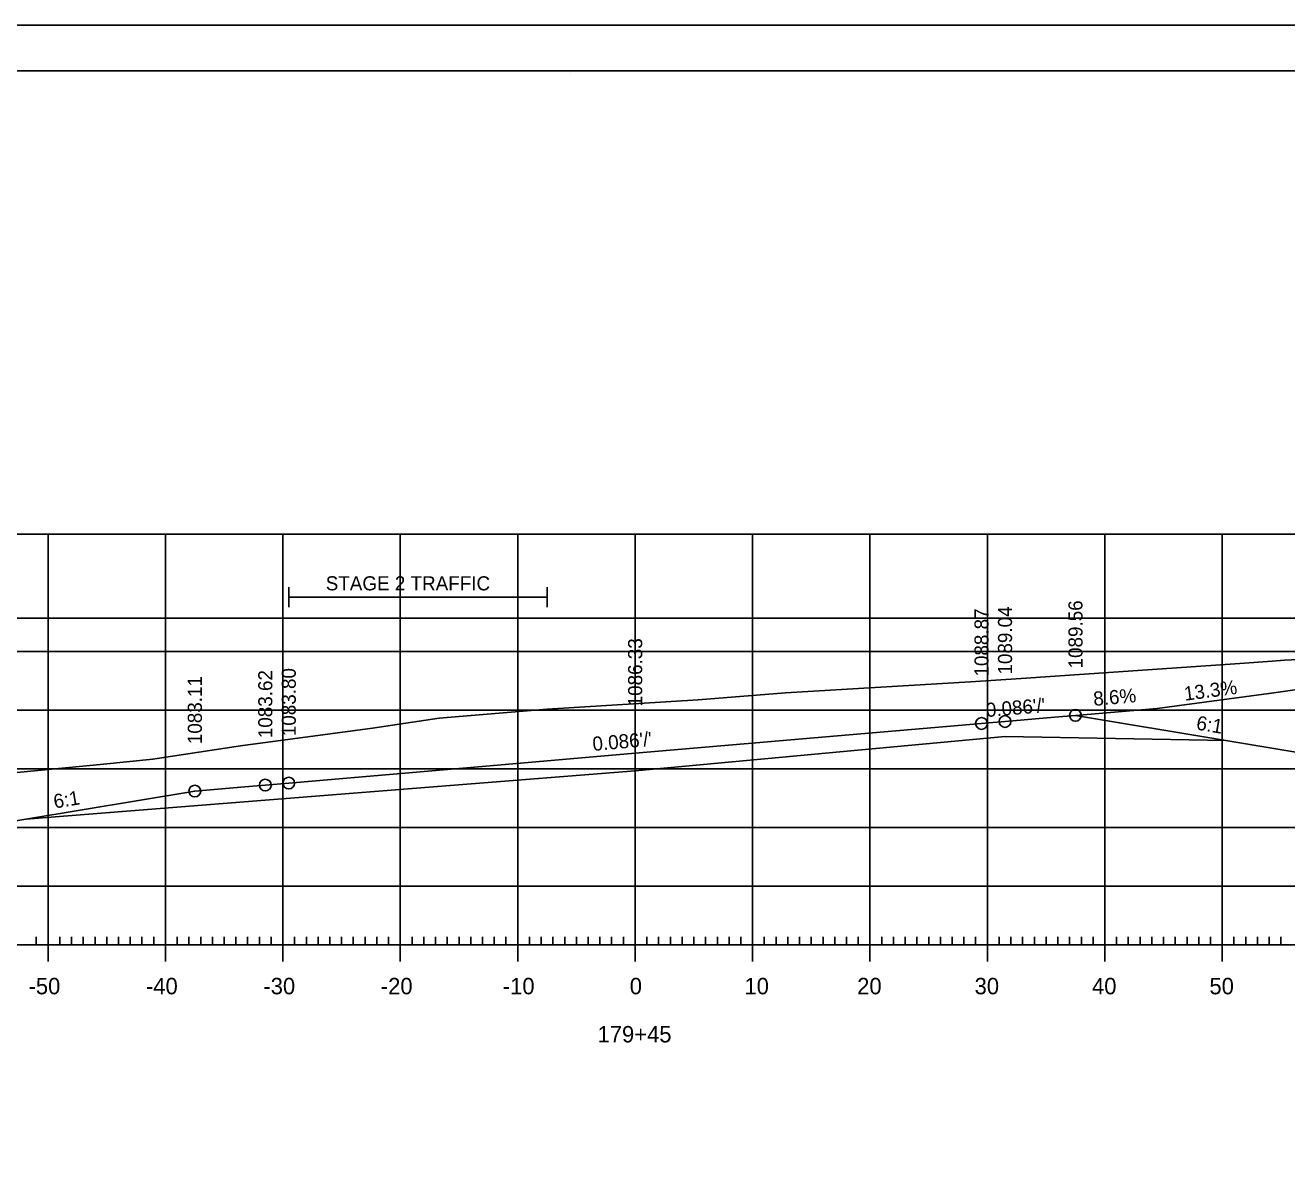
# Model space of a CAD drawing. Extents: x 1322838 to 1324533, y 339903 to 351025.
# Drawn here: x 1323651.8 to 1323759.2, y 348369 to 348465.2 of the extents above; entities that cross this region are included whole.
import ezdxf

# ---------------------------------------------------------------- set-up
doc = ezdxf.new("R2010")
doc.units = 0
for name, color, linetype in [('R_Alt Surface', 7, 'Continuous'), ('R_Axis', 7, 'Continuous'), ('R_Axis Annot', 7, 'Continuous'), ('R_Border', 7, 'Continuous'), ('R_Drive', 7, 'Continuous'), ('R_Exist Surface', 7, 'Continuous'), ('R_Fin Surface', 7, 'Continuous'), ('R_Fin Surface Annot', 7, 'Continuous'), ('R_Grid', 7, 'Continuous'), ('R_No Plot', 7, 'Continuous')]:
    doc.layers.add(name, color=color, linetype=linetype)

msp = doc.modelspace()

# ---------------------------------------------------------------- linework, layer by layer
at = {"layer": 'R_Alt Surface'}
msp.add_lwpolyline([(1323651.84, 348397.58), (1323672.22, 348399.2), (1323703.72, 348401.7), (1323735.22, 348404.62), (1323754.04, 348404.29)], dxfattribs=at)
at = {"layer": 'R_Axis'}
for p, q in [((1323653.72, 348385.47), (1323653.72, 348388.27)), ((1323663.72, 348385.47), (1323663.72, 348388.27)), ((1323673.72, 348385.47), (1323673.72, 348388.27)), ((1323683.72, 348385.47), (1323683.72, 348388.27)), ((1323693.72, 348385.47), (1323693.72, 348388.27)), ((1323703.72, 348385.47), (1323703.72, 348388.27)), ((1323713.72, 348385.47), (1323713.72, 348388.27)), ((1323723.72, 348385.47), (1323723.72, 348388.27)), ((1323733.72, 348385.47), (1323733.72, 348388.27)), ((1323743.72, 348385.47), (1323743.72, 348388.27)), ((1323753.72, 348385.47), (1323753.72, 348388.27)), ((1323563.72, 348386.87), (1323843.72, 348386.87)), ((1323652.72, 348386.87), (1323652.72, 348387.57)), ((1323654.72, 348386.87), (1323654.72, 348387.57)), ((1323655.72, 348386.87), (1323655.72, 348387.57)), ((1323656.72, 348386.87), (1323656.72, 348387.57)), ((1323657.72, 348386.87), (1323657.72, 348387.57)), ((1323658.72, 348386.87), (1323658.72, 348387.57)), ((1323659.72, 348386.87), (1323659.72, 348387.57)), ((1323660.72, 348386.87), (1323660.72, 348387.57)), ((1323661.72, 348386.87), (1323661.72, 348387.57)), ((1323662.72, 348386.87), (1323662.72, 348387.57)), ((1323664.72, 348386.87), (1323664.72, 348387.57)), ((1323665.72, 348386.87), (1323665.72, 348387.57)), ((1323666.72, 348386.87), (1323666.72, 348387.57)), ((1323667.72, 348386.87), (1323667.72, 348387.57)), ((1323668.72, 348386.87), (1323668.72, 348387.57)), ((1323669.72, 348386.87), (1323669.72, 348387.57)), ((1323670.72, 348386.87), (1323670.72, 348387.57)), ((1323671.72, 348386.87), (1323671.72, 348387.57)), ((1323672.72, 348386.87), (1323672.72, 348387.57)), ((1323674.72, 348386.87), (1323674.72, 348387.57)), ((1323675.72, 348386.87), (1323675.72, 348387.57)), ((1323676.72, 348386.87), (1323676.72, 348387.57)), ((1323677.72, 348386.87), (1323677.72, 348387.57)), ((1323678.72, 348386.87), (1323678.72, 348387.57)), ((1323679.72, 348386.87), (1323679.72, 348387.57)), ((1323680.72, 348386.87), (1323680.72, 348387.57)), ((1323681.72, 348386.87), (1323681.72, 348387.57)), ((1323682.72, 348386.87), (1323682.72, 348387.57)), ((1323684.72, 348386.87), (1323684.72, 348387.57)), ((1323685.72, 348386.87), (1323685.72, 348387.57)), ((1323686.72, 348386.87), (1323686.72, 348387.57)), ((1323687.72, 348386.87), (1323687.72, 348387.57)), ((1323688.72, 348386.87), (1323688.72, 348387.57)), ((1323689.72, 348386.87), (1323689.72, 348387.57)), ((1323690.72, 348386.87), (1323690.72, 348387.57)), ((1323691.72, 348386.87), (1323691.72, 348387.57)), ((1323692.72, 348386.87), (1323692.72, 348387.57)), ((1323694.72, 348386.87), (1323694.72, 348387.57)), ((1323695.72, 348386.87), (1323695.72, 348387.57)), ((1323696.72, 348386.87), (1323696.72, 348387.57)), ((1323697.72, 348386.87), (1323697.72, 348387.57)), ((1323698.72, 348386.87), (1323698.72, 348387.57)), ((1323699.72, 348386.87), (1323699.72, 348387.57)), ((1323700.72, 348386.87), (1323700.72, 348387.57)), ((1323701.72, 348386.87), (1323701.72, 348387.57)), ((1323702.72, 348386.87), (1323702.72, 348387.57)), ((1323704.72, 348386.87), (1323704.72, 348387.57)), ((1323705.72, 348386.87), (1323705.72, 348387.57)), ((1323706.72, 348386.87), (1323706.72, 348387.57)), ((1323707.72, 348386.87), (1323707.72, 348387.57)), ((1323708.72, 348386.87), (1323708.72, 348387.57)), ((1323709.72, 348386.87), (1323709.72, 348387.57)), ((1323710.72, 348386.87), (1323710.72, 348387.57)), ((1323711.72, 348386.87), (1323711.72, 348387.57)), ((1323712.72, 348386.87), (1323712.72, 348387.57)), ((1323714.72, 348386.87), (1323714.72, 348387.57)), ((1323715.72, 348386.87), (1323715.72, 348387.57)), ((1323716.72, 348386.87), (1323716.72, 348387.57)), ((1323717.72, 348386.87), (1323717.72, 348387.57)), ((1323718.72, 348386.87), (1323718.72, 348387.57)), ((1323719.72, 348386.87), (1323719.72, 348387.57)), ((1323720.72, 348386.87), (1323720.72, 348387.57)), ((1323721.72, 348386.87), (1323721.72, 348387.57)), ((1323722.72, 348386.87), (1323722.72, 348387.57)), ((1323724.72, 348386.87), (1323724.72, 348387.57)), ((1323725.72, 348386.87), (1323725.72, 348387.57)), ((1323726.72, 348386.87), (1323726.72, 348387.57)), ((1323727.72, 348386.87), (1323727.72, 348387.57)), ((1323728.72, 348386.87), (1323728.72, 348387.57)), ((1323729.72, 348386.87), (1323729.72, 348387.57)), ((1323730.72, 348386.87), (1323730.72, 348387.57)), ((1323731.72, 348386.87), (1323731.72, 348387.57)), ((1323732.72, 348386.87), (1323732.72, 348387.57)), ((1323734.72, 348386.87), (1323734.72, 348387.57)), ((1323735.72, 348386.87), (1323735.72, 348387.57)), ((1323736.72, 348386.87), (1323736.72, 348387.57)), ((1323737.72, 348386.87), (1323737.72, 348387.57)), ((1323738.72, 348386.87), (1323738.72, 348387.57)), ((1323739.72, 348386.87), (1323739.72, 348387.57)), ((1323740.72, 348386.87), (1323740.72, 348387.57)), ((1323741.72, 348386.87), (1323741.72, 348387.57)), ((1323742.72, 348386.87), (1323742.72, 348387.57)), ((1323744.72, 348386.87), (1323744.72, 348387.57)), ((1323745.72, 348386.87), (1323745.72, 348387.57)), ((1323746.72, 348386.87), (1323746.72, 348387.57)), ((1323747.72, 348386.87), (1323747.72, 348387.57)), ((1323748.72, 348386.87), (1323748.72, 348387.57)), ((1323749.72, 348386.87), (1323749.72, 348387.57)), ((1323750.72, 348386.87), (1323750.72, 348387.57)), ((1323751.72, 348386.87), (1323751.72, 348387.57)), ((1323752.72, 348386.87), (1323752.72, 348387.57)), ((1323754.72, 348386.87), (1323754.72, 348387.57)), ((1323755.72, 348386.87), (1323755.72, 348387.57)), ((1323756.72, 348386.87), (1323756.72, 348387.57)), ((1323757.72, 348386.87), (1323757.72, 348387.57)), ((1323758.72, 348386.87), (1323758.72, 348387.57))]:
    msp.add_line(p, q, dxfattribs=at)
at = {"layer": 'R_Axis Annot'}
for p, q in [((1323674.22, 348417.35), (1323674.22, 348415.64)), ((1323696.22, 348417.35), (1323696.22, 348415.64)), ((1323674.22, 348416.49), (1323696.22, 348416.49))]:
    msp.add_line(p, q, dxfattribs=at)
at = {"layer": 'R_Border'}
for p, q in [((1323545.72, 348461.33), (1323861.9, 348461.33)), ((1323698.24, 348461.07), (1323698.24, 348461.07)), ((1323698.24, 348461.07), (1323698.24, 348461.07))]:
    msp.add_line(p, q, dxfattribs=at)
at = {"layer": 'R_Drive'}
msp.add_line((1323758.1, 348408.34), (1323788.93, 348412.95), dxfattribs=at)
msp.add_lwpolyline([(1323741.22, 348406.43), (1323748.19, 348407.03), (1323758.1, 348408.34)], dxfattribs=at)
at = {"layer": 'R_Exist Surface'}
msp.add_lwpolyline([(1323646.95, 348401.17), (1323658.43, 348402.28), (1323662.65, 348402.69), (1323663, 348402.75), (1323670.11, 348403.83), (1323681.36, 348405.35), (1323687.02, 348406.2), (1323696.22, 348406.95), (1323709.08, 348407.76), (1323716.53, 348408.34), (1323732.28, 348409.3), (1323736.6, 348409.58), (1323755.21, 348410.84), (1323757.98, 348411.05), (1323759.01, 348411.12), (1323760.78, 348411.23)], dxfattribs=at)
at = {"layer": 'R_Fin Surface'}
msp.add_lwpolyline([(1323644.22, 348396.31), (1323651.84, 348397.58), (1323666.21, 348399.98), (1323666.22, 348399.98), (1323670.47, 348400.34), (1323672.22, 348400.49), (1323674.22, 348400.66), (1323674.23, 348400.66), (1323690.69, 348402.08), (1323703.72, 348403.2), (1323703.72, 348403.2), (1323733.22, 348405.74), (1323733.83, 348405.79), (1323735.22, 348405.91), (1323739.44, 348406.27), (1323741.22, 348406.43), (1323754.04, 348404.29), (1323763.22, 348402.76), (1323763.22, 348402.76), (1323779.86, 348408.31), (1323796.19, 348413.75), (1323796.19, 348413.75)], dxfattribs=at)
at = {"layer": 'R_Grid'}
for p, q in [((1323563.72, 348421.87), (1323843.72, 348421.87)), ((1323653.72, 348386.87), (1323653.72, 348421.87)), ((1323663.72, 348386.87), (1323663.72, 348421.87)), ((1323673.72, 348386.87), (1323673.72, 348421.87)), ((1323683.72, 348386.87), (1323683.72, 348421.87)), ((1323693.72, 348386.87), (1323693.72, 348421.87)), ((1323703.72, 348386.87), (1323703.72, 348421.87)), ((1323713.72, 348386.87), (1323713.72, 348421.87)), ((1323723.72, 348386.87), (1323723.72, 348421.87)), ((1323733.72, 348386.87), (1323733.72, 348421.87)), ((1323743.72, 348386.87), (1323743.72, 348421.87)), ((1323753.72, 348386.87), (1323753.72, 348421.87)), ((1323549.21, 348414.7), (1323829.21, 348414.7)), ((1323563.72, 348411.87), (1323843.72, 348411.87)), ((1323563.72, 348406.87), (1323843.72, 348406.87)), ((1323563.72, 348401.87), (1323843.72, 348401.87)), ((1323563.72, 348396.87), (1323843.72, 348396.87)), ((1323563.72, 348391.87), (1323843.72, 348391.87)), ((1323563.72, 348386.87), (1323843.72, 348386.87))]:
    msp.add_line(p, q, dxfattribs=at)
at = {"layer": 'R_No Plot'}
msp.add_line((1323533.31, 348465.22), (1323866.65, 348465.22), dxfattribs=at)
for points in [[(1323533.31, 348465.22), (1323866.65, 348465.22), (1323866.65, 348251.88), (1323533.31, 348251.88)], [(1323779.64, 348461.33), (1323799.26, 348461.33), (1323799.26, 348451.45), (1323815.37, 348451.45), (1323838.57, 348451.45), (1323838.57, 348418.78), (1323861.77, 348418.78), (1323861.9, 348255.87), (1323545.72, 348255.87), (1323545.72, 348461.33)]]:
    msp.add_lwpolyline(points, close=True, dxfattribs=at)
for points in [[(1323646.95, 348401.17), (1323658.43, 348402.28), (1323662.65, 348402.69), (1323663, 348402.75), (1323670.11, 348403.83), (1323681.36, 348405.35), (1323687.02, 348406.2), (1323696.22, 348406.95), (1323709.08, 348407.76), (1323716.53, 348408.34), (1323732.28, 348409.3), (1323736.6, 348409.58), (1323755.21, 348410.84), (1323757.98, 348411.05), (1323759.01, 348411.12), (1323760.78, 348411.23)], [(1323763.22, 348402.76), (1323754.04, 348404.29), (1323735.22, 348404.62), (1323703.72, 348401.7), (1323672.22, 348399.2), (1323651.84, 348397.58), (1323644.22, 348396.31)]]:
    msp.add_lwpolyline(points, dxfattribs=at)
for centre in [(1323733.22, 348405.74), (1323735.22, 348405.91), (1323741.22, 348406.43), (1323672.22, 348400.49), (1323674.22, 348400.66), (1323666.22, 348399.98)]:
    msp.add_circle(centre, 0.5, dxfattribs=at)

# ---------------------------------------------------------------- texts
at = {"layer": 'R_Axis Annot'}
for s, height, p in [('STAGE 2 TRAFFIC', 1.2, (1323677.37, 348417.08)), ('-50', 1.4, (1323652.06, 348382.67)), ('-40', 1.4, (1323662.06, 348382.67)), ('-30', 1.4, (1323672.06, 348382.67)), ('-20', 1.4, (1323682.06, 348382.67)), ('-10', 1.4, (1323692.45, 348382.67)), ('0', 1.4, (1323703.26, 348382.67)), ('10', 1.4, (1323713.03, 348382.67)), ('20', 1.4, (1323722.63, 348382.67)), ('30', 1.4, (1323732.63, 348382.67)), ('40', 1.4, (1323742.63, 348382.67)), ('50', 1.4, (1323752.63, 348382.67)), ('179+45', 1.4, (1323700.52, 348378.57))]:
    msp.add_text(s, height=height, dxfattribs=at).set_placement(p)
at = {"layer": 'R_Drive'}
for s, rotation, p in [('13.3%', 7.5553, (1323750.54, 348407.67)), ('8.6%', 4.9153, (1323742.79, 348407.24))]:
    msp.add_text(s, height=1.2, rotation=rotation, dxfattribs=at).set_placement(p)
at = {"layer": 'R_Fin Surface Annot'}
for s, rotation, p in [('1089.04', 90, (1323735.82, 348409.91)), ('1089.56', 90, (1323741.82, 348410.43)), ('1088.87', 90, (1323733.82, 348409.74)), ('1086.33', 90, (1323704.32, 348407.2)), ('1083.80', 90, (1323674.82, 348404.66)), ('1083.11', 90, (1323666.82, 348403.98)), ('1083.62', 90, (1323672.82, 348404.49)), ("0.086'/'", 4.9156, (1323733.64, 348406.28)), ('6:1', 350.5393, (1323751.45, 348405.23)), ("0.086'/'", 4.9154, (1323700.14, 348403.4)), ('6:1', 9.4607, (1323654.29, 348398.49))]:
    msp.add_text(s, height=1.2, rotation=rotation, dxfattribs=at).set_placement(p)

doc.saveas('drawing.dxf')
